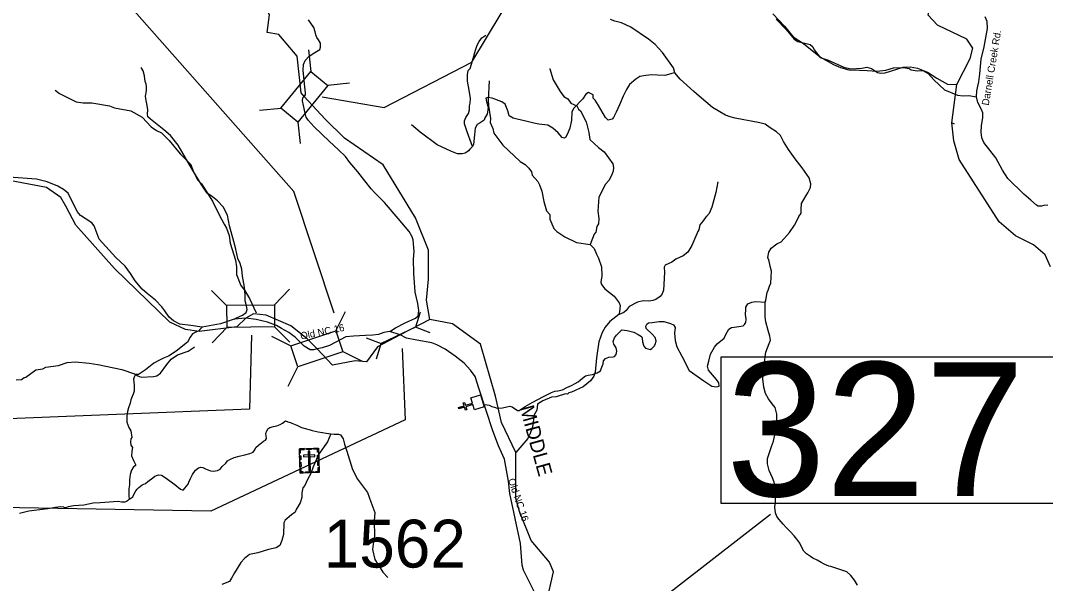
# Model space of a CAD drawing. Extents: x 1248224 to 1454986, y 825081 to 985870.
# Drawn here: x 1308155 to 1318874, y 942316 to 948203 of the extents above; entities that cross this region are included whole.
import ezdxf

# ---------------------------------------------------------------- set-up
doc = ezdxf.new("R2010")
doc.units = 0
for name, color, linetype in [('Exist Cultural Cemetery CELL', 7, 'Continuous'), ('Exist Cultural Church CELL', 7, 'Continuous'), ('Exist Hydrographic Creek Single Shore', 7, 'Continuous'), ('Exist Hydrographic Creek Single Shore Label', 7, 'Continuous'), ('Exist Hydrographic Misc Water Feature', 7, 'Continuous'), ('Exist Road Non-System Type 51', 7, 'Continuous'), ('Exist Road Secondary Structure Culvert CELL', 7, 'Continuous'), ('Exist Road Secondary Structure Culvert Number Label', 7, 'Continuous'), ('Exist Road Secondary Structure Standard Bridge CELL', 7, 'Continuous'), ('Exist Road Secondary Structure Standard Bridge Number Label', 7, 'Continuous'), ('Exist Road Secondary Type 10 Attributed', 7, 'Continuous'), ('Exist Road Secondary Type 41 Attributed', 7, 'Continuous'), ('Exist Road Secondary Type 51 Attributed', 7, 'Continuous'), ('Exist Road Secondary Type 51 Label', 7, 'Continuous'), ('Exist Road Secondary Type 51 Number Label', 7, 'Continuous')]:
    doc.layers.add(name, color=color, linetype=linetype)

msp = doc.modelspace()

# ---------------------------------------------------------------- linework, layer by layer
at = {"layer": 'Exist Cultural Cemetery CELL'}
for points in [[(1311072, 943725), (1311271, 943732), (1311278, 943477), (1311079, 943471)], [(1311073, 943682), (1311084, 943682), (1311083, 943715), (1311124, 943716), (1311123, 943727), (1311072, 943725)], [(1311075, 943608), (1311074, 943651), (1311085, 943652), (1311087, 943608)], [(1311114, 943659), (1311115, 943640), (1311233, 943644), (1311232, 943662)], [(1311146, 943728), (1311197, 943729), (1311198, 943718), (1311146, 943716)], [(1311181, 943699), (1311163, 943699), (1311169, 943496), (1311188, 943497)], [(1311272, 943688), (1311261, 943688), (1311260, 943720), (1311219, 943719), (1311219, 943730), (1311271, 943731)], [(1311263, 943615), (1311261, 943658), (1311273, 943658), (1311274, 943615)], [(1311077, 943541), (1311076, 943584), (1311087, 943584), (1311089, 943541)], [(1311112, 943472), (1311112, 943483), (1311090, 943483), (1311089, 943523), (1311078, 943523), (1311079, 943471)], [(1311245, 943476), (1311245, 943487), (1311267, 943488), (1311266, 943529), (1311277, 943529), (1311278, 943477)], [(1311265, 943549), (1311263, 943592), (1311275, 943593), (1311276, 943549)], [(1311136, 943484), (1311221, 943487), (1311222, 943475), (1311137, 943473)]]:
    msp.add_lwpolyline(points, close=True, dxfattribs=at)
at = {"layer": 'Exist Cultural Church CELL'}
msp.add_lwpolyline([(1312902, 944132), (1312886, 944186), (1312813, 944164), (1312822, 944133), (1312807, 944129), (1312798, 944159), (1312740, 944142), (1312735, 944157), (1312793, 944175), (1312784, 944205), (1312799, 944210), (1312808, 944179), (1312881, 944201), (1312864, 944257), (1312966, 944288), (1313004, 944163)], close=True, dxfattribs=at)
at = {"layer": 'Exist Hydrographic Creek Single Shore'}
for points in [[(1311047, 947831), (1310858, 948058), (1310733, 948077), (1310757, 948262), (1310481, 948756), (1310139, 949185), (1309835, 949522), (1309411, 949947), (1309262, 950054)], [(1317921, 947117), (1317896, 947134), (1317947, 947534), (1318087, 947807), (1318114, 947915), (1318050, 948008), (1317745, 948155), (1317647, 948259), (1317665, 948340), (1317879, 948570), (1317939, 948634), (1318041, 948683), (1318108, 948716), (1318151, 948781), (1318179, 948915), (1318070, 949093)], [(1311120, 947409), (1311089, 947447), (1311047, 947831)], [(1312437, 945075), (1312399, 945277), (1312420, 945497), (1312420, 945802), (1312284, 946138), (1311948, 946694), (1311542, 946972), (1311341, 947172), (1311120, 947409)], [(1318928, 945626), (1318872, 945752), (1318750, 945857), (1318560, 945952), (1318388, 946097), (1317970, 946749), (1317916, 946944), (1317896, 947134)], [(1310511, 945092), (1310416, 945001), (1310024, 944952), (1309879, 944973), (1309718, 945049), (1309136, 945609), (1308733, 946062), (1308630, 946260), (1308577, 946352), (1308427, 946456), (1307923, 946551)], [(1311258, 944769), (1311152, 944873), (1310981, 945010), (1310723, 945120), (1310590, 945135), (1310511, 945092)], [(1312437, 945075), (1312126, 944915), (1311887, 944792), (1311772, 944633), (1311654, 944644), (1311419, 944598), (1311258, 944769)], [(1313654, 942117), (1313730, 942439), (1313687, 942539), (1313496, 942764), (1313374, 943068), (1313334, 943210), (1313334, 943685), (1313186, 943999), (1313123, 944276), (1312966, 944820), (1312672, 945030), (1312437, 945075)]]:
    msp.add_lwpolyline(points, dxfattribs=at)
at = {"layer": 'Exist Hydrographic Misc Water Feature'}
for points in [[(1316056, 948218), (1316158, 948113), (1316246, 948007), (1316285, 947983), (1316412, 947951), (1316440, 947927), (1316455, 947895), (1316519, 947817), (1316571, 947797), (1316595, 947793), (1316765, 947713), (1316837, 947699), (1316953, 947703), (1317005, 947714), (1317053, 947701), (1317116, 947659), (1317152, 947652), (1317196, 947655), (1317386, 947713), (1317458, 947719), (1317537, 947705), (1317641, 947663), (1317739, 947598), (1317848, 947536), (1317947, 947534)], [(1313695, 947701), (1313692, 947697), (1313726, 947583), (1313799, 947462), (1313838, 947409), (1313877, 947384), (1313910, 947339), (1313974, 947310), (1313989, 947277), (1314012, 947257), (1314070, 947143), (1314097, 947031), (1314108, 946959), (1314198, 946876), (1314259, 946828), (1314348, 946703), (1314355, 946666), (1314354, 946629), (1314335, 946581), (1314306, 946529), (1314273, 946490), (1314204, 946357), (1314192, 946210), (1314202, 946133), (1314199, 946078), (1314183, 946050), (1314173, 945990), (1314153, 945969), (1314112, 945861)], [(1313057, 947573), (1313046, 947370), (1313049, 947309), (1313070, 947179), (1313065, 947135), (1313094, 947074), (1313104, 947025), (1313198, 946900), (1313380, 946729), (1313431, 946696), (1313470, 946659), (1313499, 946622), (1313506, 946586), (1313565, 946520), (1313584, 946484), (1313607, 946419), (1313626, 946311), (1313656, 946214), (1313691, 946173), (1313690, 946126), (1313734, 946028), (1313765, 945995), (1313848, 945942), (1313970, 945880), (1314112, 945861)], [(1308518, 947475), (1308561, 947438), (1308737, 947352), (1308809, 947343), (1308901, 947343), (1309084, 947310), (1309138, 947291), (1309307, 947259), (1309426, 947192), (1309522, 947090), (1309577, 947051), (1309630, 947028), (1309711, 946947), (1309825, 946809), (1309935, 946698), (1309961, 946627), (1310005, 946536), (1310048, 946495), (1310162, 946313), (1310235, 946163), (1310283, 946073), (1310310, 946032), (1310336, 945956), (1310348, 945876), (1310404, 945698), (1310412, 945626), (1310414, 945546), (1310460, 945433), (1310497, 945384), (1310551, 945295), (1310619, 945145)], [(1315446, 946517), (1315428, 946404), (1315386, 946252), (1315356, 946185), (1315328, 946154), (1315324, 946155), (1315295, 946108), (1315260, 946067), (1315250, 946013), (1315238, 945997), (1315177, 945849), (1315135, 945782), (1315086, 945742), (1315009, 945706), (1314968, 945676), (1314896, 945645), (1314887, 945622), (1314888, 945569), (1314879, 945383), (1314865, 945344), (1314844, 945316), (1314799, 945285), (1314767, 945274), (1314727, 945269), (1314667, 945270), (1314606, 945259), (1314521, 945211), (1314488, 945172), (1314464, 945149), (1314415, 945128), (1314411, 945130)], [(1314112, 945861), (1314155, 945817), (1314178, 945760), (1314201, 945719), (1314231, 945627), (1314235, 945534), (1314225, 945467), (1314232, 945443), (1314267, 945398), (1314364, 945319), (1314414, 945250), (1314425, 945222), (1314420, 945158), (1314411, 945130)], [(1314411, 945130), (1314319, 945054), (1314270, 944995), (1314237, 944940), (1314204, 944842), (1314183, 944701), (1314177, 944675), (1314163, 944527), (1314150, 944483), (1314117, 944435), (1314039, 944372), (1313916, 944317), (1313888, 944309), (1313876, 944297), (1313856, 944299), (1313755, 944269), (1313707, 944264), (1313618, 944226), (1313561, 944191), (1313555, 944129), (1313528, 944078), (1313509, 943954), (1313483, 943874), (1313469, 943859), (1313460, 943833), (1313334, 943685)], [(1308109, 944446), (1308165, 944450), (1308193, 944470), (1308209, 944473), (1308315, 944551), (1308388, 944559), (1308420, 944579), (1308553, 944596), (1308641, 944628), (1308730, 944634), (1308873, 944620), (1308965, 944606), (1309216, 944554), (1309347, 944507), (1309383, 944487), (1309418, 944475), (1309547, 944480), (1309579, 944488), (1309620, 944516), (1309686, 944607), (1309731, 944662), (1309798, 944707), (1309907, 944745), (1309972, 944787), (1309976, 944792)]]:
    msp.add_lwpolyline(points, dxfattribs=at)
at = {"layer": 'Exist Road Non-System Type 51'}
for points in [[(1316021, 948272), (1316143, 948142), (1316236, 948031), (1316342, 947963), (1316521, 947818), (1316656, 947744), (1316730, 947710), (1316818, 947688), (1316929, 947685), (1317010, 947681), (1317109, 947674), (1317204, 947685), (1317285, 947706), (1317389, 947710), (1317447, 947701), (1317469, 947686), (1317532, 947676), (1317591, 947681), (1317647, 947649), (1317708, 947584), (1317819, 947478), (1317954, 947421), (1318013, 947415), (1318071, 947417), (1318154, 947406)], [(1314997, 947654), (1314982, 947706), (1314869, 947869), (1314792, 947952), (1314722, 948009), (1314538, 948134), (1314441, 948179), (1314371, 948197), (1314326, 948213)], [(1312880, 946886), (1312827, 947040), (1312798, 947121), (1312798, 947155), (1312811, 947189), (1312840, 947229), (1312852, 947270), (1312849, 947311), (1312858, 947338), (1312861, 947387), (1312847, 947473), (1312829, 947568), (1312829, 947633), (1312836, 947679), (1312856, 947701), (1312872, 947746), (1312890, 947807), (1312913, 947893), (1312931, 947945), (1312951, 947983), (1312978, 948022), (1313021, 948051)], [(1310389, 945079), (1310414, 945094), (1310475, 945123), (1310513, 945149), (1310524, 945181), (1310519, 945218), (1310503, 945271), (1310504, 945335), (1310498, 945413), (1310475, 945528), (1310471, 945602), (1310451, 945661), (1310426, 945714), (1310405, 945813), (1310385, 945893), (1310341, 946055), (1310318, 946167), (1310274, 946253), (1310215, 946316), (1310161, 946360), (1310106, 946398), (1310045, 946490), (1309942, 946658), (1309804, 946899), (1309724, 947000), (1309654, 947060), (1309602, 947101), (1309515, 947171), (1309488, 947195), (1309482, 947224), (1309485, 947267), (1309479, 947315), (1309468, 947366), (1309462, 947413), (1309471, 947468), (1309473, 947514), (1309468, 947538), (1309459, 947566), (1309453, 947625), (1309437, 947676), (1309418, 947712)], [(1314997, 947654), (1314968, 947647), (1314932, 947638), (1314894, 947629), (1314817, 947631), (1314758, 947634), (1314695, 947629), (1314632, 947616), (1314589, 947588), (1314524, 947534), (1314492, 947482), (1314458, 947412), (1314420, 947320), (1314384, 947245), (1314355, 947189), (1314343, 947171), (1314300, 947162), (1314273, 947187), (1314199, 947315), (1314165, 947370), (1314145, 947390), (1314143, 947424), (1314095, 947449), (1314068, 947433), (1314037, 947385), (1313937, 947282), (1313921, 947245), (1313917, 947162), (1313899, 947078), (1313872, 947011), (1313854, 946979), (1313845, 946972), (1313820, 946979), (1313779, 947029), (1313721, 947076), (1313671, 947108), (1313574, 947119), (1313522, 947128), (1313439, 947151), (1313349, 947171), (1313306, 947180), (1313265, 947205), (1313252, 947257), (1313225, 947329), (1313189, 947351), (1313088, 947390), (1313043, 947397), (1313022, 947392), (1313027, 947356), (1313047, 947293), (1313034, 947223), (1313009, 947184), (1313004, 947160), (1312962, 947132), (1312932, 947114), (1312910, 947076), (1312901, 947006), (1312892, 946907), (1312880, 946886)], [(1315945, 945257), (1315964, 945357), (1315973, 945384), (1315989, 945425), (1316000, 945457), (1316004, 945518), (1316007, 945581), (1315993, 945633), (1315984, 945685), (1315971, 945723), (1315980, 945779), (1316004, 945822), (1316063, 945867), (1316110, 945888), (1316198, 945985), (1316248, 946062), (1316284, 946128), (1316293, 946155), (1316320, 946189), (1316320, 946229), (1316324, 946290), (1316347, 946331), (1316372, 946372), (1316388, 946401), (1316403, 946428), (1316417, 946457), (1316421, 946496), (1316403, 946559), (1316331, 946661), (1316257, 946758), (1316185, 946855), (1316135, 946938), (1316101, 947000), (1316061, 947037), (1315995, 947082), (1315941, 947118), (1315885, 947131), (1315795, 947149), (1315720, 947165), (1315630, 947183), (1315578, 947197), (1315529, 947213), (1315470, 947249), (1315393, 947294), (1315253, 947411), (1315198, 947460), (1315054, 947589), (1314997, 947654)], [(1312880, 946886), (1312863, 946869), (1312853, 946859), (1312839, 946840), (1312827, 946828), (1312804, 946814), (1312773, 946808), (1312724, 946809), (1312654, 946836), (1312512, 946903), (1312335, 947036), (1312244, 947113)], [(1315740, 945181), (1315741, 945207), (1315762, 945240), (1315802, 945257), (1315846, 945264), (1315945, 945257)], [(1315922, 944555), (1315935, 944615), (1315943, 944685), (1315950, 944735), (1315967, 944780), (1315984, 944824), (1315997, 944862), (1315992, 944902), (1315975, 944960), (1315949, 945051), (1315941, 945105), (1315944, 945163), (1315941, 945213), (1315944, 945253), (1315949, 945279)], [(1313013, 944189), (1313055, 944180), (1313083, 944168), (1313111, 944159), (1313139, 944150), (1313195, 944154), (1313240, 944164), (1313271, 944169), (1313297, 944162), (1313351, 944124), (1313369, 944126), (1313381, 944131), (1313432, 944168), (1313506, 944209), (1313625, 944272), (1313707, 944312), (1313742, 944326), (1313775, 944331), (1313822, 944340), (1313869, 944365), (1313918, 944387), (1313956, 944406), (1313987, 944424), (1314012, 944446), (1314031, 944464), (1314062, 944487), (1314092, 944493), (1314137, 944502), (1314186, 944520), (1314219, 944539), (1314229, 944561), (1314247, 944612), (1314250, 944643), (1314274, 944667), (1314307, 944681), (1314352, 944686), (1314368, 944690), (1314384, 944709), (1314392, 944744), (1314384, 944780), (1314361, 944817), (1314352, 944846), (1314365, 944883), (1314387, 944914), (1314410, 944934), (1314429, 944955), (1314443, 944968), (1314500, 944963), (1314570, 944944), (1314615, 944918), (1314650, 944897), (1314655, 944880), (1314659, 944843), (1314675, 944798), (1314690, 944778), (1314741, 944761), (1314758, 944773), (1314781, 944798), (1314797, 944822), (1314802, 944853), (1314793, 944888), (1314762, 944923), (1314699, 944984), (1314694, 945007), (1314706, 945029), (1314723, 945042), (1314762, 945045), (1314835, 945054), (1314884, 945054), (1314952, 945036), (1314983, 945019), (1315000, 944991), (1314995, 944935), (1315002, 944857), (1315019, 944791), (1315071, 944692), (1315148, 944542), (1315301, 944435), (1315385, 944381), (1315432, 944373), (1315463, 944381), (1315459, 944413), (1315433, 944449), (1315350, 944545), (1315341, 944589), (1315353, 944641), (1315372, 944713), (1315412, 944786), (1315440, 944821), (1315513, 944882), (1315536, 944925), (1315562, 944974), (1315590, 944991), (1315619, 944996), (1315668, 945004), (1315712, 945011), (1315727, 945025), (1315740, 945046), (1315743, 945081), (1315738, 945128), (1315740, 945181)], [(1310053, 944997), (1310030, 944973), (1310021, 944958), (1309990, 944944), (1309952, 944926), (1309928, 944891), (1309900, 944838), (1309870, 944815), (1309798, 944757), (1309729, 944711), (1309702, 944694), (1309650, 944673), (1309607, 944651), (1309549, 944619), (1309463, 944551), (1309409, 944514), (1309388, 944503), (1309366, 944500), (1309351, 944488), (1309345, 944473), (1309338, 944452), (1309342, 944389), (1309342, 944328), (1309334, 944294), (1309324, 944273), (1309307, 944237), (1309301, 944201), (1309284, 944153), (1309274, 944114), (1309266, 944069), (1309265, 944004), (1309289, 943947), (1309307, 943911), (1309320, 943843), (1309309, 943827), (1309306, 943794), (1309307, 943762), (1309326, 943739), (1309320, 943699), (1309316, 943650), (1309341, 943595), (1309361, 943554), (1309332, 943529), (1309315, 943500), (1309301, 943457), (1309295, 943401), (1309294, 943349), (1309286, 943307), (1309286, 943260), (1309287, 943234), (1309291, 943199)], [(1316908, 942297), (1316875, 942351), (1316838, 942400), (1316795, 942437), (1316712, 942467), (1316630, 942493), (1316608, 942498), (1316561, 942517), (1316529, 942534), (1316486, 942559), (1316440, 942580), (1316415, 942600), (1316375, 942627), (1316348, 942654), (1316323, 942699), (1316306, 942739), (1316275, 942780), (1316246, 942816), (1316203, 942859), (1316162, 942902), (1316130, 942935), (1316088, 942986), (1316064, 943015), (1316049, 943055), (1316044, 943115), (1316052, 943173), (1316051, 943227), (1316053, 943287), (1316036, 943374), (1316018, 943420), (1315985, 943499), (1315967, 943567), (1315968, 943623), (1315983, 943675), (1316007, 943747), (1316030, 943804), (1316044, 943870), (1316057, 943926), (1316065, 943986), (1316064, 944032), (1316065, 944086), (1316047, 944156), (1316015, 944195), (1315977, 944246), (1315946, 944303), (1315930, 944369), (1315924, 944399), (1315919, 944453), (1315920, 944497), (1315922, 944555)], [(1309291, 943199), (1309309, 943207), (1309329, 943222), (1309344, 943253), (1309362, 943286), (1309374, 943303), (1309393, 943321), (1309426, 943346), (1309461, 943362), (1309487, 943382), (1309538, 943420), (1309560, 943439), (1309576, 943445), (1309597, 943451), (1309629, 943449), (1309666, 943423), (1309768, 943352), (1309827, 943303), (1309847, 943297), (1309859, 943297), (1309875, 943314), (1309908, 943356), (1309916, 943375), (1309931, 943414), (1309955, 943457), (1309986, 943500), (1310015, 943524), (1310042, 943532), (1310062, 943529), (1310090, 943514), (1310142, 943495), (1310174, 943489), (1310216, 943498), (1310243, 943512), (1310263, 943541), (1310301, 943573), (1310319, 943597), (1310345, 943614), (1310389, 943633), (1310443, 943648), (1310501, 943662), (1310554, 943674), (1310589, 943691), (1310604, 943715), (1310615, 943738), (1310644, 943764), (1310697, 943803), (1310716, 943816), (1310726, 943832), (1310722, 943887), (1310726, 943903), (1310742, 943932), (1310761, 943946), (1310799, 943958), (1310834, 943966), (1310871, 943980), (1310895, 943992), (1310925, 944016)], [(1310925, 944016), (1310951, 944005), (1310980, 943998), (1310993, 943992), (1311044, 943972), (1311093, 943947), (1311133, 943935), (1311185, 943923), (1311204, 943917), (1311267, 943902), (1311313, 943896), (1311351, 943889), (1311401, 943880)], [(1311401, 943880), (1311364, 943797), (1311270, 943664), (1311215, 943537), (1311192, 943465), (1311156, 943403), (1311127, 943341), (1311107, 943315), (1311097, 943263), (1311097, 943214), (1311078, 943159), (1311039, 943090), (1311026, 943061), (1310990, 943035), (1310945, 942996), (1310922, 942980), (1310909, 942950), (1310905, 942827), (1310886, 942765), (1310866, 942713), (1310827, 942690), (1310749, 942670), (1310635, 942638), (1310548, 942621), (1310499, 942579), (1310460, 942534), (1310391, 942429), (1310363, 942372), (1310340, 942336), (1310259, 942304)], [(1311401, 943880), (1311436, 943878), (1311481, 943878), (1311501, 943872), (1311530, 943830), (1311543, 943774), (1311569, 943699), (1311625, 943507), (1311680, 943406), (1311722, 943351), (1311784, 943266), (1311817, 943169), (1311862, 943058), (1311852, 942970), (1311856, 942810), (1311843, 942729), (1311836, 942670), (1311862, 942566), (1311917, 942481), (1311944, 942433), (1311996, 942380)], [(1309291, 943199), (1309272, 943180), (1309263, 943173), (1309246, 943167), (1309212, 943167), (1309179, 943174), (1309127, 943171), (1309035, 943164), (1308988, 943160), (1308915, 943157), (1308816, 943136), (1308714, 943128), (1308654, 943116), (1308636, 943110), (1308616, 943106), (1308607, 943113), (1308575, 943119), (1308520, 943112), (1308439, 943098), (1308243, 943073), (1308145, 943048)]]:
    msp.add_lwpolyline(points, dxfattribs=at)
at = {"layer": 'Exist Road Secondary Structure Culvert CELL'}
for p, q in [((1312335, 945154), (1312284, 944996)), ((1312284, 944996), (1311926, 944824)), ((1312440, 944936), (1312284, 944996)), ((1311771, 944883), (1311926, 944824)), ((1311876, 944665), (1311926, 944824))]:
    msp.add_line(p, q, dxfattribs=at)
at = {"layer": 'Exist Road Secondary Structure Culvert Number Label'}
msp.add_lwpolyline([(1312146, 944774), (1312176, 944028), (1310146, 943073), (1303338, 943192)], dxfattribs=at)
at = {"layer": 'Exist Road Secondary Structure Standard Bridge CELL'}
for p, q in [((1311167, 947896), (1311190, 947671)), ((1311594, 947547), (1311369, 947524)), ((1310879, 947284), (1310654, 947261)), ((1311055, 947141), (1311078, 946916)), ((1310314, 945221), (1310152, 945380)), ((1310968, 945392), (1310810, 945230)), ((1311454, 944958), (1311555, 945160)), ((1310316, 944995), (1310158, 944833)), ((1310973, 944840), (1310812, 944998)), ((1310780, 944903), (1310983, 944802)), ((1311525, 944743), (1311728, 944642)), ((1310955, 944380), (1311056, 944582))]:
    msp.add_line(p, q, dxfattribs=at)
for points in [[(1311369, 947524), (1311056, 947140), (1310876, 947287), (1311190, 947671)], [(1310812, 944998), (1310316, 944994), (1310314, 945225), (1310810, 945230)], [(1310983, 944802), (1311453, 944959), (1311527, 944739), (1311056, 944582)]]:
    msp.add_lwpolyline(points, close=True, dxfattribs=at)
at = {"layer": 'Exist Road Secondary Structure Standard Bridge Number Label'}
msp.add_line((1313829, 941362), (1315998, 943041), dxfattribs=at)
for points in [[(1311436, 945141), (1311012, 946414), (1306982, 950975), (1306487, 954475)], [(1311311, 947403), (1311959, 947293), (1312875, 947766), (1314091, 949788)], [(1310571, 944911), (1310551, 944139), (1307678, 944024)]]:
    msp.add_lwpolyline(points, dxfattribs=at)
msp.add_lwpolyline([(1315483, 944687), (1319199, 944687), (1319199, 943151), (1315483, 943151)], close=True, dxfattribs=at)
at = {"layer": 'Exist Road Secondary Type 10 Attributed'}
msp.add_lwpolyline([(1318899, 946272), (1318858, 946270), (1318832, 946263), (1318797, 946263), (1318781, 946272), (1318721, 946325), (1318646, 946386), (1318481, 946551), (1318423, 946639), (1318353, 946767), (1318228, 946928), (1318208, 946977), (1318202, 947035), (1318205, 947102), (1318220, 947188), (1318219, 947236), (1318201, 947280), (1318167, 947344), (1318154, 947406), (1318155, 947467), (1318178, 947563), (1318187, 947645), (1318202, 947800), (1318233, 947928), (1318267, 948119), (1318264, 948191), (1318244, 948240)], dxfattribs=at)
at = {"layer": 'Exist Road Secondary Type 41 Attributed'}
for points in [[(1310511, 945092), (1310389, 945079), (1310246, 945030), (1310053, 944997), (1309935, 945013), (1309820, 945028), (1309755, 945063), (1309711, 945102), (1309664, 945167), (1309634, 945210), (1309566, 945277), (1309479, 945347), (1309428, 945393), (1309354, 945482), (1309305, 945557), (1309249, 945633), (1309153, 945725), (1308977, 945915), (1308924, 946057), (1308901, 946087), (1308783, 946165), (1308748, 946204), (1308652, 946396), (1308603, 946436), (1308546, 946469), (1308433, 946515), (1308321, 946542), (1308033, 946566)], [(1311258, 944769), (1311218, 944760), (1311184, 944759), (1311120, 944798), (1311030, 944888), (1310962, 944941), (1310885, 944984), (1310831, 945014), (1310739, 945049), (1310619, 945075), (1310511, 945092)], [(1312018, 944950), (1311954, 944942), (1311899, 944919), (1311838, 944914), (1311762, 944908), (1311637, 944902), (1311556, 944894), (1311385, 944804), (1311311, 944781), (1311258, 944769)]]:
    msp.add_lwpolyline(points, dxfattribs=at)
at = {"layer": 'Exist Road Secondary Type 51 Attributed'}
for points in [[(1311120, 947409), (1311136, 947426), (1311136, 947447), (1311128, 947508), (1311111, 947680), (1311113, 947742), (1311130, 947786), (1311175, 947828), (1311232, 947869), (1311285, 947900), (1311293, 947924), (1311291, 947965), (1311272, 948001), (1311255, 948026), (1311242, 948054), (1311238, 948083), (1311221, 948130), (1311166, 948210)], [(1312018, 944950), (1312078, 944989), (1312179, 945042), (1312285, 945091), (1312315, 945116), (1312321, 945171), (1312311, 945245), (1312283, 945362), (1312268, 945560), (1312264, 945706), (1312271, 945786), (1312260, 945909), (1312251, 945941), (1312218, 945996), (1312105, 946134), (1311962, 946298), (1311862, 946402), (1311822, 946444), (1311754, 946527), (1311684, 946620), (1311600, 946718), (1311553, 946781), (1311481, 946849), (1311384, 946942), (1311225, 947091), (1311162, 947161), (1311141, 947193), (1311130, 947235), (1311113, 947314), (1311105, 947364), (1311107, 947394), (1311120, 947409)], [(1313552, 942183), (1313416, 942455), (1313400, 942508), (1313384, 942734), (1313273, 943258), (1313257, 943387), (1313216, 943616), (1313154, 943756), (1313094, 943911), (1312949, 944360), (1312909, 944479), (1312861, 944548), (1312794, 944620), (1312702, 944693), (1312596, 944765), (1312509, 944813), (1312455, 944833), (1312300, 944861), (1312193, 944882), (1312126, 944915), (1312018, 944950)]]:
    msp.add_lwpolyline(points, dxfattribs=at)

# ---------------------------------------------------------------- texts
at = {"layer": 'Exist Hydrographic Creek Single Shore Label'}
msp.add_text('MIDDLE', height=150, rotation=285.4792, dxfattribs=at).set_placement((1313374, 944156))
at = {"layer": 'Exist Road Secondary Structure Standard Bridge Number Label'}
msp.add_text('327', height=1400, dxfattribs=at).set_placement((1315534, 943230))
at = {"layer": 'Exist Road Secondary Type 51 Label'}
for s, rotation, p in [('Darnell Creek Rd.', 80.4932, (1318280, 947310)), ('Old NC 16', 11.4597, (1311089, 944865)), ('Old NC 16', 288.787, (1313251, 943401))]:
    msp.add_text(s, height=75, rotation=rotation, dxfattribs=at).set_placement(p)
at = {"layer": 'Exist Road Secondary Type 51 Number Label'}
msp.add_text('1562', height=500, dxfattribs=at).set_placement((1311325, 942483))

doc.saveas('drawing.dxf')
